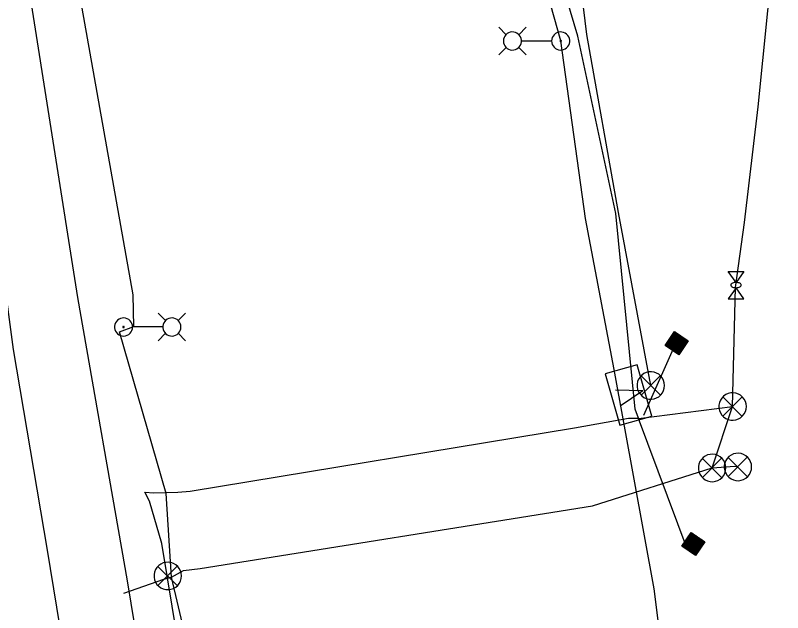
# Model space of a CAD drawing. Extents: x 596028 to 606371, y 330010 to 403088.
# Drawn here: x 604700.8 to 604885.2, y 336030.9 to 336174.5 of the extents above; entities that cross this region are included whole.
import ezdxf

# ---------------------------------------------------------------- set-up
doc = ezdxf.new("R2010")
doc.units = 0
for name, color, linetype in [('E_FTMS', 7, 'Continuous'), ('E_FTMS_Conduit', 7, 'Continuous'), ('E_LTG', 7, 'Continuous'), ('E_LTG_CID', 7, 'Continuous'), ('E_UTL_E_Bold', 7, 'Continuous'), ('E_UTL_E_UG', 7, 'Continuous'), ('E_UTL_FO_UG_QWEST', 7, 'Continuous')]:
    doc.layers.add(name, color=color, linetype=linetype)

msp = doc.modelspace()

# ---------------------------------------------------------------- linework, layer by layer
at = {"layer": 'E_FTMS'}
for p, q in [((604860.78, 336097.36), (604858.05, 336096.85)), ((604860.5, 336097.56), (604858.24, 336097.13)), ((604858.35, 336097.29), (604859.02, 336093.72)), ((604860.22, 336097.75), (604858.43, 336097.41)), ((604858.54, 336097.57), (604859.3, 336093.53)), ((604859.94, 336097.94), (604858.62, 336097.69)), ((604858.73, 336097.85), (604859.58, 336093.34)), ((604859.66, 336098.13), (604858.82, 336097.97)), ((604858.92, 336098.13), (604859.86, 336093.15)), ((604859.38, 336098.32), (604859.01, 336098.25)), ((604859.12, 336098.41), (604860.14, 336092.95)), ((604859.38, 336098.32), (604860.35, 336093.13)), ((604859.66, 336098.13), (604860.54, 336093.41)), ((604859.94, 336097.94), (604860.74, 336093.69)), ((604860.22, 336097.75), (604860.93, 336093.97)), ((604860.5, 336097.56), (604861.12, 336094.25)), ((604860.78, 336097.36), (604861.31, 336094.53)), ((604862.46, 336096.22), (604856.9, 336095.17)), ((604862.18, 336096.41), (604857.09, 336095.45)), ((604862.27, 336095.93), (604857.18, 336094.98)), ((604857.2, 336095.61), (604857.34, 336094.87)), ((604861.9, 336096.6), (604857.28, 336095.73)), ((604857.39, 336095.89), (604857.62, 336094.68)), ((604862.08, 336095.65), (604857.46, 336094.79)), ((604861.62, 336096.79), (604857.47, 336096.01)), ((604857.58, 336096.17), (604857.9, 336094.49)), ((604861.34, 336096.98), (604857.67, 336096.29)), ((604857.78, 336096.45), (604858.18, 336094.29)), ((604861.06, 336097.17), (604857.86, 336096.57)), ((604857.97, 336096.73), (604858.46, 336094.1)), ((604858.16, 336097.01), (604858.74, 336093.91)), ((604861.06, 336097.17), (604861.5, 336094.81)), ((604861.34, 336096.98), (604861.69, 336095.09)), ((604861.62, 336096.79), (604861.89, 336095.37)), ((604861.9, 336096.6), (604862.08, 336095.65)), ((604862.18, 336096.41), (604862.27, 336095.93)), ((604857.01, 336095.33), (604857.06, 336095.06)), ((604861.89, 336095.37), (604857.74, 336094.59)), ((604861.69, 336095.09), (604858.02, 336094.4)), ((604861.5, 336094.81), (604858.3, 336094.21)), ((604861.31, 336094.53), (604858.58, 336094.02)), ((604861.12, 336094.25), (604858.86, 336093.83)), ((604860.93, 336093.97), (604859.14, 336093.64)), ((604860.74, 336093.69), (604859.42, 336093.45)), ((604860.54, 336093.41), (604859.7, 336093.25)), ((604860.35, 336093.13), (604859.98, 336093.06)), ((604844.99, 336084.51), (604851.55, 336084.3)), ((604864.25, 336049.44), (604862.46, 336049.11)), ((604863.97, 336049.63), (604862.65, 336049.39)), ((604862.76, 336049.55), (604863.61, 336045.03)), ((604863.69, 336049.83), (604862.85, 336049.67)), ((604862.96, 336049.83), (604863.89, 336044.84)), ((604863.41, 336050.02), (604863.04, 336049.95)), ((604863.15, 336050.11), (604864.17, 336044.65)), ((604863.41, 336050.02), (604864.38, 336044.83)), ((604863.69, 336049.83), (604864.58, 336045.11)), ((604863.97, 336049.63), (604864.77, 336045.39)), ((604864.25, 336049.44), (604864.96, 336045.67)), ((604866.49, 336047.91), (604860.93, 336046.87)), ((604866.21, 336048.1), (604861.12, 336047.15)), ((604866.3, 336047.63), (604861.21, 336046.67)), ((604865.93, 336048.29), (604861.31, 336047.43)), ((604861.42, 336047.59), (604861.65, 336046.37)), ((604865.65, 336048.49), (604861.51, 336047.71)), ((604861.61, 336047.87), (604861.93, 336046.18)), ((604865.37, 336048.68), (604861.7, 336047.99)), ((604861.81, 336048.15), (604862.21, 336045.99)), ((604865.09, 336048.87), (604861.89, 336048.27)), ((604862, 336048.43), (604862.49, 336045.8)), ((604864.81, 336049.06), (604862.08, 336048.55)), ((604862.19, 336048.71), (604862.77, 336045.61)), ((604864.53, 336049.25), (604862.27, 336048.83)), ((604862.38, 336048.99), (604863.05, 336045.42)), ((604862.57, 336049.27), (604863.33, 336045.22)), ((604864.53, 336049.25), (604865.15, 336045.95)), ((604864.81, 336049.06), (604865.34, 336046.23)), ((604865.09, 336048.87), (604865.53, 336046.51)), ((604865.37, 336048.68), (604865.72, 336046.79)), ((604865.65, 336048.49), (604865.92, 336047.07)), ((604865.93, 336048.29), (604866.11, 336047.35)), ((604866.21, 336048.1), (604866.3, 336047.63)), ((604861.04, 336047.03), (604861.09, 336046.76)), ((604861.23, 336047.31), (604861.37, 336046.56)), ((604866.11, 336047.35), (604861.49, 336046.48)), ((604865.92, 336047.07), (604861.77, 336046.29)), ((604865.72, 336046.79), (604862.05, 336046.1)), ((604865.53, 336046.51), (604862.33, 336045.91)), ((604865.34, 336046.23), (604862.61, 336045.72)), ((604865.15, 336045.95), (604862.89, 336045.52)), ((604864.96, 336045.67), (604863.17, 336045.33)), ((604864.77, 336045.39), (604863.45, 336045.14)), ((604864.58, 336045.11), (604863.73, 336044.95)), ((604864.38, 336044.83), (604864.01, 336044.76))]:
    msp.add_line(p, q, dxfattribs=at)
for points in [[(604860.2, 336092.91), (604856.9, 336095.17), (604859.16, 336098.47), (604862.46, 336096.22)], [(604842.52, 336088.3), (604846.03, 336075.96), (604853.73, 336078.15), (604850.22, 336090.49)], [(604864.23, 336044.61), (604860.93, 336046.87), (604863.19, 336050.17), (604866.49, 336047.91)]]:
    msp.add_lwpolyline(points, close=True, dxfattribs=at)
for points in [[(604856.78, 336085.51), (604856.72, 336086.14), (604856.54, 336086.74), (604856.26, 336087.3), (604855.87, 336087.79), (604855.39, 336088.2), (604854.85, 336088.51), (604854.26, 336088.72), (604853.64, 336088.81), (604853.01, 336088.78), (604852.4, 336088.63), (604851.83, 336088.37), (604851.32, 336088.01), (604850.89, 336087.55), (604850.55, 336087.03), (604850.31, 336086.44), (604850.19, 336085.83), (604850.19, 336085.2), (604850.31, 336084.58), (604850.55, 336084), (604850.89, 336083.47), (604851.32, 336083.02), (604851.83, 336082.66), (604852.4, 336082.39), (604853.01, 336082.25), (604853.64, 336082.22), (604854.26, 336082.31), (604854.85, 336082.51), (604855.39, 336082.82), (604855.87, 336083.24), (604856.26, 336083.73), (604856.54, 336084.29), (604856.72, 336084.89), (604856.78, 336085.51)], [(604855.74, 336087.85), (604851.13, 336083.19)], [(604851.13, 336087.8), (604855.78, 336083.15)], [(604846.1, 336080.6), (604851.55, 336084.3)], [(604876.45, 336080.46), (604876.39, 336081.08), (604876.21, 336081.68), (604875.92, 336082.24), (604875.54, 336082.74), (604875.06, 336083.15), (604874.52, 336083.46), (604873.93, 336083.67), (604873.3, 336083.75), (604872.68, 336083.72), (604872.07, 336083.58), (604871.5, 336083.32), (604870.99, 336082.95), (604870.55, 336082.5), (604870.21, 336081.97), (604869.98, 336081.39), (604869.86, 336080.77), (604869.86, 336080.14), (604869.98, 336079.53), (604870.21, 336078.95), (604870.55, 336078.42), (604870.99, 336077.96), (604871.5, 336077.6), (604872.07, 336077.34), (604872.68, 336077.19), (604873.3, 336077.16), (604873.93, 336077.25), (604874.52, 336077.46), (604875.06, 336077.77), (604875.54, 336078.18), (604875.92, 336078.67), (604876.21, 336079.23), (604876.39, 336079.83), (604876.45, 336080.46)], [(604875.41, 336082.79), (604870.8, 336078.14)], [(604870.8, 336082.75), (604875.45, 336078.09)], [(604871.52, 336065.69), (604871.46, 336066.32), (604871.28, 336066.92), (604871, 336067.48), (604870.61, 336067.97), (604870.14, 336068.38), (604869.59, 336068.69), (604869, 336068.9), (604868.38, 336068.99), (604867.75, 336068.96), (604867.14, 336068.81), (604866.57, 336068.55), (604866.06, 336068.19), (604865.63, 336067.73), (604865.29, 336067.2), (604865.05, 336066.62), (604864.94, 336066), (604864.94, 336065.38), (604865.05, 336064.76), (604865.29, 336064.18), (604865.63, 336063.65), (604866.06, 336063.2), (604866.57, 336062.83), (604867.14, 336062.57), (604867.75, 336062.42), (604868.38, 336062.39), (604869, 336062.48), (604869.59, 336062.69), (604870.14, 336063), (604870.61, 336063.41), (604871, 336063.91), (604871.28, 336064.46), (604871.46, 336065.07), (604871.52, 336065.69)], [(604870.48, 336068.03), (604865.87, 336063.37)], [(604865.87, 336067.98), (604870.53, 336063.33)], [(604877.72, 336065.93), (604877.66, 336066.56), (604877.48, 336067.16), (604877.19, 336067.72), (604876.8, 336068.21), (604876.33, 336068.62), (604875.79, 336068.93), (604875.19, 336069.14), (604874.57, 336069.23), (604873.95, 336069.2), (604873.34, 336069.05), (604872.77, 336068.79), (604872.25, 336068.43), (604871.82, 336067.97), (604871.48, 336067.44), (604871.25, 336066.86), (604871.13, 336066.24), (604871.13, 336065.62), (604871.25, 336065), (604871.48, 336064.42), (604871.82, 336063.89), (604872.25, 336063.44), (604872.77, 336063.07), (604873.34, 336062.81), (604873.95, 336062.66), (604874.57, 336062.63), (604875.19, 336062.72), (604875.79, 336062.93), (604876.33, 336063.24), (604876.8, 336063.65), (604877.19, 336064.15), (604877.48, 336064.7), (604877.66, 336065.31), (604877.72, 336065.93)], [(604876.68, 336068.27), (604872.07, 336063.61)], [(604872.07, 336068.22), (604876.72, 336063.57)], [(604740.69, 336039.73), (604740.63, 336040.35), (604740.45, 336040.95), (604740.16, 336041.51), (604739.78, 336042), (604739.3, 336042.41), (604738.76, 336042.73), (604738.16, 336042.93), (604737.54, 336043.02), (604736.92, 336042.99), (604736.31, 336042.84), (604735.74, 336042.58), (604735.23, 336042.22), (604734.79, 336041.77), (604734.45, 336041.24), (604734.22, 336040.66), (604734.1, 336040.04), (604734.1, 336039.41), (604734.22, 336038.8), (604734.45, 336038.21), (604734.79, 336037.69), (604735.23, 336037.23), (604735.74, 336036.87), (604736.31, 336036.61), (604736.92, 336036.46), (604737.54, 336036.43), (604738.16, 336036.52), (604738.76, 336036.72), (604739.3, 336037.04), (604739.78, 336037.45), (604740.16, 336037.94), (604740.45, 336038.5), (604740.63, 336039.1), (604740.69, 336039.73)], [(604739.65, 336042.06), (604735.04, 336037.4)], [(604735.04, 336042.01), (604739.69, 336037.36)]]:
    msp.add_lwpolyline(points, dxfattribs=at)
at = {"layer": 'E_FTMS_Conduit'}
msp.add_line((604851.8, 336078.35), (604859.6, 336095.87), dxfattribs=at)
for points in [[(604850.5, 336077.62), (604849.76, 336079.84), (604845.07, 336126.86), (604835.92, 336169.53), (604823.85, 336210.31), (604814.33, 336244.56), (604807.54, 336294.32), (604804.4, 336349.36), (604787.77, 336403.56), (604778.06, 336454.77), (604767.68, 336514.34), (604755.05, 336571.74), (604744.37, 336629.18), (604737.87, 336681.73), (604730.03, 336734.18), (604701.87, 336906.78), (604692.35, 336962.82), (604682.52, 337020.66), (604676.08, 337061.02), (604667.84, 337117.16), (604657.46, 337177.3), (604649.41, 337237.66), (604641.55, 337295.97)], [(604853.48, 336085.51), (604845.69, 336127.08), (604838.09, 336169.95), (604835.55, 336190.97), (604824.59, 336266.8)], [(604868.22, 336065.69), (604873.15, 336080.46), (604873.81, 336109.11)], [(604850.49, 336077.6), (604873.15, 336080.46)], [(604771, 335834.87), (604763.88, 335879.23), (604759.82, 335912.24), (604748.18, 335952.13), (604739.7, 336024.65), (604735.96, 336047.52), (604733.03, 336057.72), (604731.89, 336059.88), (604734.01, 336059.73), (604739.81, 336059.87), (604742.74, 336060.14), (604835.17, 336075.36), (604848.16, 336077.62), (604850.5, 336077.62)], [(604862.22, 336046.27), (604850.49, 336077.6)], [(604726.82, 336035.54), (604736.45, 336038.97), (604738.31, 336039.42), (604741.2, 336040.99), (604745.2, 336041.55), (604839.47, 336056.59), (604868.22, 336065.69), (604873.67, 336066.13), (604874.42, 336065.93)]]:
    msp.add_lwpolyline(points, dxfattribs=at)
at = {"layer": 'E_LTG'}
for points in [[(604818.69, 336169.87), (604816.92, 336171.65)], [(604821.74, 336169.87), (604823.52, 336171.65)], [(604818.04, 336168.35), (604818.08, 336167.94), (604818.2, 336167.54), (604818.39, 336167.17), (604818.64, 336166.85), (604818.96, 336166.58), (604819.31, 336166.37), (604819.7, 336166.24), (604820.11, 336166.18), (604820.53, 336166.2), (604820.93, 336166.29), (604821.31, 336166.47), (604821.64, 336166.71), (604821.93, 336167), (604822.15, 336167.35), (604822.31, 336167.74), (604822.38, 336168.14), (604822.38, 336168.56), (604822.31, 336168.96), (604822.15, 336169.35), (604821.93, 336169.69), (604821.64, 336169.99), (604821.31, 336170.23), (604820.93, 336170.41), (604820.53, 336170.5), (604820.11, 336170.52), (604819.7, 336170.46), (604819.31, 336170.33), (604818.96, 336170.12), (604818.64, 336169.85), (604818.39, 336169.53), (604818.2, 336169.16), (604818.08, 336168.76), (604818.04, 336168.35)], [(604829.65, 336168.35), (604829.68, 336167.94), (604829.8, 336167.54), (604829.99, 336167.17), (604830.25, 336166.85), (604830.56, 336166.58), (604830.92, 336166.37), (604831.31, 336166.24), (604831.72, 336166.18), (604832.13, 336166.2), (604832.53, 336166.29), (604832.91, 336166.47), (604833.25, 336166.71), (604833.53, 336167), (604833.76, 336167.35), (604833.91, 336167.74), (604833.99, 336168.14), (604833.99, 336168.56), (604833.91, 336168.96), (604833.76, 336169.35), (604833.53, 336169.69), (604833.25, 336169.99), (604832.91, 336170.23), (604832.53, 336170.41), (604832.13, 336170.5), (604831.72, 336170.52), (604831.31, 336170.46), (604830.92, 336170.33), (604830.56, 336170.12), (604830.25, 336169.85), (604829.99, 336169.53), (604829.8, 336169.16), (604829.68, 336168.76), (604829.65, 336168.35)], [(604822.43, 336168.35), (604829.61, 336168.35)], [(604831.65, 336168.35), (604831.66, 336168.32), (604831.67, 336168.29), (604831.68, 336168.26), (604831.7, 336168.23), (604831.72, 336168.21), (604831.75, 336168.2), (604831.78, 336168.19), (604831.81, 336168.18), (604831.84, 336168.18), (604831.88, 336168.19), (604831.9, 336168.21), (604831.93, 336168.22), (604831.95, 336168.25), (604831.97, 336168.27), (604831.98, 336168.3), (604831.99, 336168.33), (604831.99, 336168.37), (604831.98, 336168.4), (604831.97, 336168.43), (604831.95, 336168.45), (604831.93, 336168.48), (604831.9, 336168.49), (604831.88, 336168.51), (604831.84, 336168.51), (604831.81, 336168.52), (604831.78, 336168.51), (604831.75, 336168.5), (604831.72, 336168.49), (604831.7, 336168.46), (604831.68, 336168.44), (604831.67, 336168.41), (604831.66, 336168.38), (604831.65, 336168.35)], [(604818.69, 336166.82), (604816.92, 336165.05)], [(604821.74, 336166.82), (604823.52, 336165.05)], [(604736.84, 336101.11), (604735.06, 336102.88)], [(604739.89, 336101.11), (604741.67, 336102.88)], [(604728.94, 336099.58), (604728.9, 336099.99), (604728.78, 336100.39), (604728.59, 336100.76), (604728.33, 336101.08), (604728.02, 336101.35), (604727.66, 336101.56), (604727.27, 336101.69), (604726.86, 336101.75), (604726.45, 336101.73), (604726.05, 336101.64), (604725.67, 336101.46), (604725.34, 336101.22), (604725.05, 336100.93), (604724.83, 336100.58), (604724.67, 336100.19), (604724.59, 336099.79), (604724.59, 336099.37), (604724.67, 336098.97), (604724.83, 336098.58), (604725.05, 336098.24), (604725.34, 336097.94), (604725.67, 336097.7), (604726.05, 336097.52), (604726.45, 336097.43), (604726.86, 336097.41), (604727.27, 336097.47), (604727.66, 336097.6), (604728.02, 336097.81), (604728.33, 336098.08), (604728.59, 336098.4), (604728.78, 336098.77), (604728.9, 336099.17), (604728.94, 336099.58)], [(604740.54, 336099.58), (604740.5, 336099.99), (604740.38, 336100.39), (604740.19, 336100.76), (604739.94, 336101.08), (604739.63, 336101.35), (604739.27, 336101.56), (604738.88, 336101.69), (604738.47, 336101.75), (604738.05, 336101.73), (604737.65, 336101.64), (604737.28, 336101.46), (604736.94, 336101.22), (604736.65, 336100.93), (604736.43, 336100.58), (604736.28, 336100.19), (604736.2, 336099.79), (604736.2, 336099.37), (604736.28, 336098.97), (604736.43, 336098.58), (604736.65, 336098.24), (604736.94, 336097.94), (604737.28, 336097.7), (604737.65, 336097.52), (604738.05, 336097.43), (604738.47, 336097.41), (604738.88, 336097.47), (604739.27, 336097.6), (604739.63, 336097.81), (604739.94, 336098.08), (604740.19, 336098.4), (604740.38, 336098.77), (604740.5, 336099.17), (604740.54, 336099.58)], [(604726.93, 336099.58), (604726.92, 336099.61), (604726.91, 336099.64), (604726.9, 336099.67), (604726.88, 336099.7), (604726.86, 336099.72), (604726.83, 336099.73), (604726.8, 336099.74), (604726.77, 336099.75), (604726.74, 336099.75), (604726.71, 336099.74), (604726.68, 336099.72), (604726.65, 336099.71), (604726.63, 336099.68), (604726.61, 336099.66), (604726.6, 336099.63), (604726.59, 336099.6), (604726.59, 336099.56), (604726.6, 336099.53), (604726.61, 336099.5), (604726.63, 336099.48), (604726.65, 336099.45), (604726.68, 336099.44), (604726.71, 336099.42), (604726.74, 336099.42), (604726.77, 336099.41), (604726.8, 336099.42), (604726.83, 336099.43), (604726.86, 336099.44), (604726.88, 336099.47), (604726.9, 336099.49), (604726.91, 336099.52), (604726.92, 336099.55), (604726.93, 336099.58)], [(604736.15, 336099.58), (604728.97, 336099.58)], [(604736.84, 336098.06), (604735.06, 336096.28)], [(604739.89, 336098.06), (604741.67, 336096.28)]]:
    msp.add_lwpolyline(points, dxfattribs=at)
at = {"layer": 'E_LTG_CID'}
for points in [[(604860.11, 335989.96), (604854.33, 336036.59), (604844.7, 336089.4), (604837.8, 336125.66), (604831.82, 336168.35), (604825.46, 336191.21), (604817.98, 336220.94), (604807.08, 336276.87), (604801.41, 336330.83), (604801.85, 336345.65), (604797.14, 336365.04), (604791.67, 336404.29), (604783.31, 336455.52), (604771.22, 336515.74), (604772.73, 336522.21), (604758.88, 336572.41), (604748.05, 336629.75)], [(604774.25, 335835.23), (604767.31, 335879.89), (604757.37, 335915.43), (604754.96, 335952.57), (604741.97, 336023.81), (604738.31, 336039.42), (604736.98, 336059.55), (604725.78, 336098.43), (604729.26, 336099.72), (604729.07, 336107.31), (604715.78, 336182.17), (604702.58, 336256.41), (604700.19, 336268.42), (604697.28, 336268.75), (604700.18, 336270.36), (604692.32, 336329.51), (604678.95, 336405.71), (604671.73, 336440.44), (604669.09, 336440.78), (604671.37, 336442.9), (604666.86, 336479.67), (604654.36, 336555.45), (604643.97, 336613.3)]]:
    msp.add_lwpolyline(points, dxfattribs=at)
at = {"layer": 'E_UTL_E_Bold'}
for points in [[(604872.06, 336112.96), (604875.87, 336112.96)], [(604873.97, 336110.29), (604872.06, 336112.96)], [(604875.87, 336112.96), (604873.97, 336110.29)], [(604875.24, 336109.66), (604875.22, 336109.78), (604875.15, 336109.89), (604875.04, 336110), (604874.89, 336110.1), (604874.7, 336110.17), (604874.5, 336110.23), (604874.27, 336110.27), (604874.03, 336110.29), (604873.79, 336110.29), (604873.55, 336110.26), (604873.33, 336110.21), (604873.14, 336110.14), (604872.97, 336110.05), (604872.84, 336109.95), (604872.75, 336109.84), (604872.7, 336109.72), (604872.7, 336109.6), (604872.75, 336109.48), (604872.84, 336109.37), (604872.97, 336109.26), (604873.14, 336109.18), (604873.33, 336109.11), (604873.55, 336109.06), (604873.79, 336109.03), (604874.03, 336109.02), (604874.27, 336109.04), (604874.5, 336109.08), (604874.7, 336109.14), (604874.89, 336109.22), (604875.04, 336109.31), (604875.15, 336109.42), (604875.22, 336109.54), (604875.24, 336109.66)], [(604873.97, 336109.02), (604872.06, 336106.36)], [(604875.87, 336106.36), (604873.97, 336109.02)], [(604872.06, 336106.36), (604875.87, 336106.36)]]:
    msp.add_lwpolyline(points, dxfattribs=at)
at = {"layer": 'E_UTL_E_UG'}
for points in [[(604724.7, 335948.32), (604716.67, 335995.96), (604708.45, 336045.93), (604700.33, 336094.17), (604695.23, 336131.52), (604687.32, 336184.01), (604683.1, 336206.24), (604681.05, 336213.23), (604679.96, 336218.59), (604675.17, 336249.43), (604675.71, 336256.56), (604687.33, 336263.29), (604693.86, 336264.66), (604704.02, 336267.04)], [(604873.81, 336109.11), (604875.97, 336124.72), (604879.3, 336152.55), (604882.75, 336186.83), (604889.74, 336214.22), (604895.74, 336225.81), (604900.01, 336227.21)]]:
    msp.add_lwpolyline(points, dxfattribs=at)
at = {"layer": 'E_UTL_FO_UG_QWEST'}
msp.add_lwpolyline([(604764.64, 335825.63), (604754.97, 335878.92), (604751.95, 335896.96), (604749.11, 335915.96), (604739.53, 335966.31), (604727.68, 336038.53), (604715.74, 336106.65), (604703.91, 336181.91), (604690.54, 336255.88), (604678.58, 336327.99), (604664.78, 336404.76), (604651.78, 336480.07), (604639.96, 336554.44), (604628.34, 336626.54), (604615.77, 336699.8), (604611.3, 336722.29), (604607.39, 336749.34), (604597.4, 336819.21), (604583.07, 336892.17), (604574.68, 336963.66), (604563.59, 337039.69), (604549.05, 337114), (604536.54, 337190.93), (604536.2, 337193.87)], dxfattribs=at)

doc.saveas('drawing.dxf')
